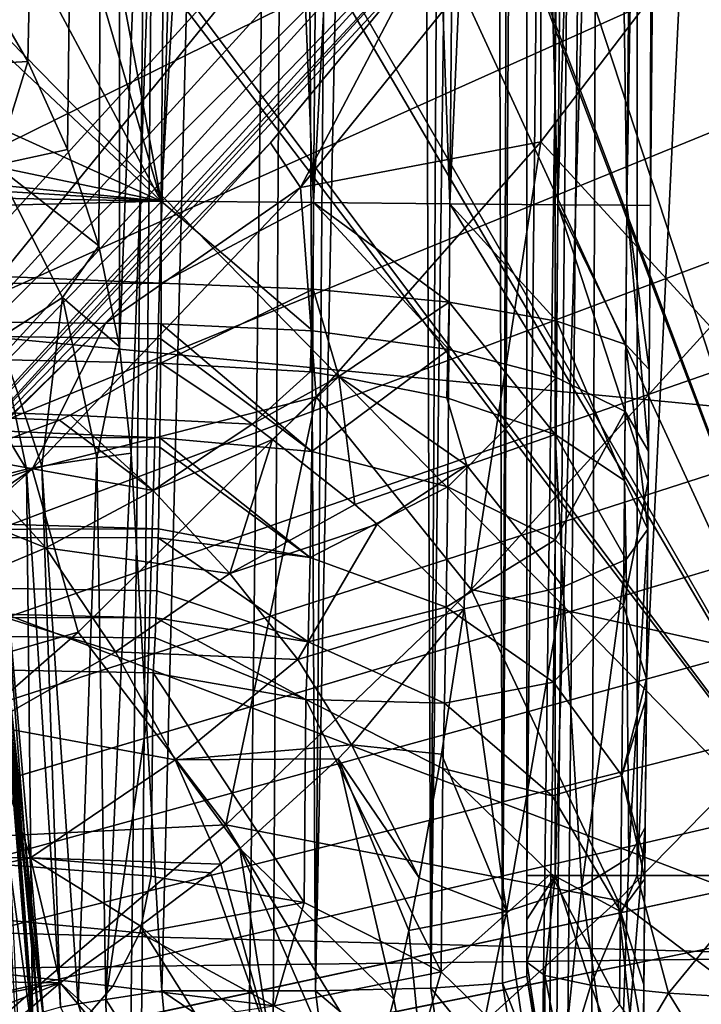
# Model space of a CAD drawing. Header units: metres. Extents: x -90 to 90, y -173 to 74.
# Tile 364 of 564: x 12.98 to 15.69, y -9.55 to -5.63. Entities that reach past the tile are written whole.
import ezdxf

# ---------------------------------------------------------------- set-up
doc = ezdxf.new("R2010")
doc.units = ezdxf.units.M
doc.layers.add('solid_509418', color=7, linetype='CONTINUOUS')
doc.layers.add('solid_509418_01', color=7, linetype='CONTINUOUS')

msp = doc.modelspace()

# ---------------------------------------------------------------- linework, layer by layer
at = {"layer": 'solid_509418'}
for points in [[(71.5, -12.5, 22.5), (71.5, 1.184448, 22.5), (-71.5, 1.184448, 22.5)], [(-0.000087, -12.5, 22.5), (71.5, -12.5, 22.5), (-71.5, 1.184448, 22.5)]]:
    msp.add_3dface(points, dxfattribs=at)
at = {"layer": 'solid_509418_01'}
for points in [[(12.428557, 11.991915, -19.6), (12.428557, 3.074496, -19.6), (16.511808, -9.356192, -19.6)], [(13.774756, 11.094289, -19.6), (12.428557, 11.991915, -19.6), (16.511808, -9.356192, -19.6)], [(13.013393, -5.792687, 11.679274), (12.895934, -5.591254, 11.613473), (13.377323, 11.1847, 11.918725)], [(13.17121, -6.142601, 11.776167), (13.013393, -5.792687, 11.679274), (13.377323, 11.1847, 11.918725)], [(13.29591, -6.52648, 11.860124), (13.17121, -6.142601, 11.776167), (13.377323, 11.1847, 11.918725)], [(13.378475, -6.927691, 11.919578), (13.29591, -6.52648, 11.860124), (13.377323, 11.1847, 11.918725)], [(13.378475, -6.927691, 11.919578), (13.377323, 11.1847, 11.918725), (14.046364, 10.410115, 12.543376)], [(15.147218, 10.295777, -19.6), (13.774756, 11.094289, -19.6), (16.511808, -9.356192, -19.6)], [(13.378475, -6.927691, 11.919578), (14.046364, 10.410115, 12.543376), (13.424643, -7.351777, 11.954239)], [(14.046364, 10.410115, 12.543376), (13.486521, -8.424356, 12.002365), (13.424643, -7.351777, 11.954239)], [(14.046364, 10.410115, 12.543376), (13.547539, -9.492311, 12.051771), (13.486521, -8.424356, 12.002365)], [(14.046364, 10.410115, 12.543376), (14.158298, -9.491641, 12.680989), (13.547539, -9.492311, 12.051771)], [(14.046364, 10.410115, 12.543376), (14.318481, 9.99194, 12.902297), (14.158298, -9.491641, 12.680989)], [(17.319399, 8.772832, -19.6), (15.147218, 10.295777, -19.6), (16.511808, -9.356192, -19.6)], [(14.318481, 9.99194, 12.902297), (14.541306, 9.540388, 13.275727), (14.158298, -9.491641, 12.680989)], [(21.319517, 9.7488, -22.5), (22.853037, 8.870615, -22.5), (0, -12.5, -22.5)], [(8.635534, -2.635534, -22.5), (21.319517, 9.7488, -22.5), (0, -12.5, -22.5)], [(14.541306, 9.540388, 13.275727), (14.618385, -9.481203, 13.430532), (14.158298, -9.491641, 12.680989)], [(14.541306, 9.540388, 13.275727), (14.718115, 9.026982, 13.660608), (14.618385, -9.481203, 13.430532)], [(14.718115, 9.026982, 13.660608), (14.852399, 8.416858, 14.059028), (14.618385, -9.481203, 13.430532)], [(22.853037, 8.870615, -22.5), (24.475351, 8.078696, -22.5), (0, -12.5, -22.5)], [(14.852399, 8.416858, 14.059028), (14.903536, -9.461506, 14.262448), (14.618385, -9.481203, 13.430532)], [(14.852399, 8.416858, 14.059028), (14.964045, 7.503509, 14.600488), (14.903536, -9.461506, 14.262448)], [(24.475351, 8.078696, -22.5), (26.171177, 7.393698, -22.5), (0, -12.5, -22.5)], [(14.964045, 7.503509, 14.600488), (15, 6.599617, 15.135608), (14.903536, -9.461506, 14.262448)], [(26.171177, 7.393698, -22.5), (27.885481, 6.842052, -22.5), (0, -12.5, -22.5)], [(27.885481, 6.842052, -22.5), (29.599085, 6.426437, -22.5), (0, -12.5, -22.5)], [(14.903536, -9.461506, 14.262448), (15, 6.599617, 15.135608), (15, -9.433535, 15.135608)], [(15, 6.599617, 15.135608), (15, -9.207563, 17.292143), (15, -9.377641, 17.269402)], [(15, -9.433535, 15.135608), (15, 6.599617, 15.135608), (15, -9.377641, 17.269402)], [(15, 6.599617, 15.135608), (15, -9.032475, 17.300001), (15, -9.207563, 17.292143)], [(15, 6.599617, 15.135608), (15, 1.6, 17.299999), (15, -9.032475, 17.300001)], [(29.599085, 6.426437, -22.5), (33.3522, 5.539894, -22.5), (0, -12.5, -22.5)], [(9.986781, 0.297877, -45.888489), (13.545109, -6.348422, -45.795307), (13.651836, 5.881319, -45.792515)], [(13.651836, 5.881319, -40.007484), (13.545109, -6.348422, -40.004692), (11.44465, 4.873063, -39.949688)], [(11.805278, -149.064499, -57.633045), (12.7117, 5.898749, -57.701679), (13.604338, 5.890456, -57.230957)], [(12.208482, -151.31842, -57.399223), (11.805278, -149.064499, -57.633045), (13.604338, 5.890456, -57.230957)], [(12.208482, -151.31842, -57.399223), (13.604338, 5.890456, -57.230957), (14.07989, 5.885985, -56.930222)], [(12.208482, -151.31842, -57.399223), (14.07989, 5.885985, -56.930222), (13.100452, -163.044846, -56.739647)], [(14.07989, 5.885985, -56.930222), (15.262654, 5.874669, -55.998158), (13.100452, -163.044846, -56.739647)], [(14.150427, -6.35373, -45.684761), (13.651836, 5.881319, -45.792515), (13.545109, -6.348422, -45.795307)], [(14.257184, 5.876011, -40.118046), (13.545109, -6.348422, -40.004692), (13.651836, 5.881319, -40.007484)], [(14.150427, -6.35373, -45.684761), (14.257193, 5.876011, -45.681953), (13.651836, 5.881319, -45.792515)], [(15.262654, 5.874669, -55.998158), (13.702352, -163.051712, -56.240799), (13.100452, -163.044846, -56.739647)], [(14.257184, 5.876011, -40.118046), (14.150465, -6.35373, -40.115253), (13.545109, -6.348422, -40.004692)], [(15.262654, 5.874669, -55.998158), (15.310402, 5.874205, -55.954029), (13.702352, -163.051712, -56.240799)], [(15.310402, 5.874205, -55.954029), (14.743927, -163.060379, -55.154385), (13.702352, -163.051712, -56.240799)], [(14.150427, -6.35373, -45.684761), (14.693498, -6.358536, -45.395405), (14.257193, 5.876011, -45.681953)], [(14.257184, 5.876011, -40.118046), (14.800269, 5.871206, -40.407425), (14.150465, -6.35373, -40.115253)], [(14.800269, 5.871206, -40.407425), (14.693552, -6.358536, -40.404636), (14.150465, -6.35373, -40.115253)], [(14.693498, -6.358536, -45.395405), (14.800279, 5.871205, -45.39257), (14.257193, 5.876011, -45.681953)], [(14.693498, -6.358536, -45.395405), (15.122909, -6.362384, -44.954617), (14.800279, 5.871205, -45.39257)], [(14.800269, 5.871206, -40.407425), (15.229671, 5.867358, -40.848228), (14.693552, -6.358536, -40.404636)], [(15.229671, 5.867358, -40.848228), (15.122951, -6.362384, -40.845444), (14.693552, -6.358536, -40.404636)], [(15.310402, 5.874205, -55.954029), (16.372875, 5.863698, -54.797184), (14.743927, -163.060379, -55.154385)], [(16.372875, 5.863698, -54.797184), (15.108577, -163.065353, -54.683773), (14.743927, -163.060379, -55.154385)], [(15.122909, -6.362384, -44.954617), (15.229677, 5.867357, -44.951763), (14.800279, 5.871205, -45.39257)], [(16.372875, 5.863698, -54.797184), (16.632189, 5.861065, -54.450817), (15.108577, -163.065353, -54.683773)], [(16.632189, 5.861065, -54.450817), (17.241098, 5.854723, -53.488232), (15.108577, -163.065353, -54.683773)], [(17.241098, 5.854723, -53.488232), (15.842864, -163.072327, -53.513393), (15.108577, -163.065353, -54.683773)], [(15.122909, -6.362384, -44.954617), (15.397991, -6.36491, -44.40411), (15.229677, 5.867357, -44.951763)], [(15.229671, 5.867358, -40.848228), (15.504731, 5.864831, -41.398727), (15.122951, -6.362384, -40.845444)], [(15.504731, 5.864831, -41.398727), (15.398006, -6.36491, -41.395939), (15.122951, -6.362384, -40.845444)], [(15.397991, -6.36491, -44.40411), (15.504734, 5.864831, -44.401264), (15.229677, 5.867357, -44.951763)], [(15.397991, -6.36491, -44.40411), (15.492679, -6.365875, -43.795994), (15.504734, 5.864831, -44.401264)], [(15.504731, 5.864831, -41.398727), (15.599406, 5.863866, -42.006802), (15.398006, -6.36491, -41.395939)], [(15.398006, -6.36491, -41.395939), (15.599406, 5.863866, -42.006802), (15.492679, -6.365875, -42.004005)], [(15.504734, 5.864831, -44.401264), (15.492679, -6.365875, -43.795994), (15.599406, 5.863866, -43.793198)], [(15.599406, 5.863866, -42.006802), (15.599406, 5.863866, -43.793198), (15.492679, -6.365875, -43.795994)], [(15.492679, -6.365875, -42.004005), (15.599406, 5.863866, -42.006802), (15.492679, -6.365875, -43.795994)], [(33.3522, 5.539894, -22.5), (35.579758, 5.059841, -22.5), (0, -12.5, -22.5)], [(35.579758, 5.059841, -22.5), (38.091183, 4.577314, -22.5), (0, -12.5, -22.5)], [(13.545109, -6.348422, -40.004692), (10.957201, 2.508619, -39.936924), (11.44465, 4.873063, -39.949688)], [(38.091183, 4.577314, -22.5), (40.734089, 4.140082, -22.5), (0, -12.5, -22.5)], [(40.734089, 4.140082, -22.5), (43.345043, 3.786328, -22.5), (0, -12.5, -22.5)], [(43.345043, 3.786328, -22.5), (46.036282, 3.504218, -22.5), (0, -12.5, -22.5)], [(46.036282, 3.504218, -22.5), (49.009804, 3.276938, -22.5), (0, -12.5, -22.5)], [(49.009804, 3.276938, -22.5), (52.36042, 3.09214, -22.5), (0, -12.5, -22.5)], [(52.36042, 3.09214, -22.5), (56.176395, 2.9224, -22.5), (0, -12.5, -22.5)], [(12.428557, 3.074496, -19.6), (12.297365, 1.828835, -19.6), (16.511808, -9.356192, -19.6)], [(56.176395, 2.9224, -22.5), (60.33778, 2.724475, -22.5), (0, -12.5, -22.5)], [(60.33778, 2.724475, -22.5), (64.445702, 2.484503, -22.5), (0, -12.5, -22.5)], [(13.545109, -6.348422, -40.004692), (9.986781, 0.297877, -39.911514), (10.957201, 2.508619, -39.936924)], [(64.445702, 2.484503, -22.5), (68.181206, 2.221469, -22.5), (0, -12.5, -22.5)], [(68.181206, 2.221469, -22.5), (71.5, 1.946575, -22.5), (0, -12.5, -22.5)], [(71.5, 1.946575, -22.5), (71.5, -12.5, -22.5), (0, -12.5, -22.5)], [(12.297365, 1.828835, -19.6), (12.288553, 1.786039, -19.6), (16.511808, -9.356192, -19.6)], [(12.288553, 1.786039, -19.6), (11.911226, 0.637542, -19.6), (16.511808, -9.356192, -19.6)], [(15.11257, 1.6, 18.010738), (15, -9.032475, 17.300001), (15, 1.6, 17.299999)], [(15.112572, -9.032475, 18.010744), (15, -9.032475, 17.300001), (15.11257, 1.6, 18.010738)], [(15.112572, -9.032475, 18.010744), (15.11257, 1.6, 18.010738), (15.43926, 1.6, 18.651907)], [(15.439266, -9.032475, 18.651913), (15.112572, -9.032475, 18.010744), (15.43926, 1.6, 18.651907)], [(15.439266, -9.032475, 18.651913), (15.43926, 1.6, 18.651907), (15.948094, 1.6, 19.16074)], [(15.948101, -9.032475, 19.160744), (15.439266, -9.032475, 18.651913), (15.948094, 1.6, 19.16074)], [(11.911226, 0.637542, -19.6), (11.342339, -0.36801, -19.6), (16.511808, -9.356192, -19.6)], [(9.986781, 0.297877, -45.888489), (8.576012, -1.661725, -45.92543), (13.545109, -6.348422, -45.795307)], [(13.545109, -6.348422, -40.004692), (8.576012, -1.661725, -39.874569), (9.986781, 0.297877, -39.911514)], [(11.342339, -0.36801, -19.6), (11.285748, -0.446232, -19.6), (16.511808, -9.356192, -19.6)], [(11.285748, -0.446232, -19.6), (10.500228, -1.331617, -19.6), (16.511808, -9.356192, -19.6)], [(10.500228, -1.331617, -19.6), (10.445455, -1.381161, -19.6), (16.511808, -9.356192, -19.6)], [(10.445455, -1.381161, -19.6), (9.429585, -2.119876, -19.6), (16.511808, -9.356192, -19.6)], [(8.576012, -1.661725, -45.92543), (6.786933, -3.283724, -45.972279), (13.545109, -6.348422, -45.795307)], [(13.545109, -6.348422, -40.004692), (6.786933, -3.283724, -39.827721), (8.576012, -1.661725, -39.874569)], [(9.429585, -2.119876, -19.6), (4.685715, -4.858751, -19.6), (16.511808, -9.356192, -19.6)], [(12.887779, -2.611339, -23.15), (12.118073, -7.309857, -23.15), (14.35892, -4.854557, -23.15)], [(6.786933, -3.283724, -45.972279), (4.69832, -4.496466, -46.02697), (13.545109, -6.348422, -45.795307)], [(13.545109, -6.348422, -40.004692), (4.69832, -4.496466, -39.773029), (6.786933, -3.283724, -39.827721)], [(4.69832, -4.496466, -46.02697), (0, -6.100065, -46.150002), (13.545109, -6.348422, -45.795307)], [(13.545109, -6.348422, -40.004692), (2.402288, -5.246289, -39.712906), (4.69832, -4.496466, -39.773029)], [(4.685715, -4.858751, -19.6), (4.685715, -9.046515, -19.6), (16.511808, -9.356192, -19.6)], [(12.255183, -7.443295, -23.18791), (14.35892, -4.854557, -23.15), (12.118073, -7.309857, -23.15)], [(12.255183, -7.443295, -23.18791), (14.516714, -4.962514, -23.18791), (14.35892, -4.854557, -23.15)], [(14.646341, -5.060403, -23.296309), (14.516714, -4.962514, -23.18791), (12.255183, -7.443295, -23.18791)], [(15.055833, -6.111782, -35.681309), (15.879298, -5.031512, -36.380569), (15.056037, -5.106618, -34.213615)], [(15.730305, -6.849216, -37.245811), (15.879298, -5.031512, -36.380569), (15.055833, -6.111782, -35.681309)], [(12.364615, -7.563337, -23.296309), (14.646341, -5.060403, -23.296309), (12.255183, -7.443295, -23.18791)], [(14.732946, -5.125804, -23.458658), (14.646341, -5.060403, -23.296309), (12.364615, -7.563337, -23.296309)], [(12.437728, -7.643538, -23.458658), (14.732946, -5.125804, -23.458658), (12.364615, -7.563337, -23.296309)], [(12.437728, -7.643538, -23.458658), (14.763321, -5.148738, -23.65), (14.732946, -5.125804, -23.458658)], [(14.098516, -6.293619, -33.552402), (15.056037, -5.106618, -34.213615), (14.560554, -5.412286, -32.030807)], [(15.055833, -6.111782, -35.681309), (15.056037, -5.106618, -34.213615), (14.098516, -6.293619, -33.552402)], [(12.437728, -7.643538, -23.458658), (12.463373, -7.671661, -23.65), (14.763321, -5.148738, -23.65)], [(14.763321, -5.148738, -23.65), (12.463373, -7.671661, -23.65), (14.560554, -5.412286, -32.030807)], [(13.545109, -6.348422, -40.004692), (0, -5.5, -39.650002), (2.402288, -5.246289, -39.712906)], [(12.463373, -7.671661, -23.65), (13.980197, -6.116274, -31.697823), (14.560554, -5.412286, -32.030807)], [(14.098516, -6.293619, -33.552402), (14.560554, -5.412286, -32.030807), (13.980197, -6.116274, -31.697823)], [(13.545109, -6.348422, -40.004692), (0, -6.100065, -39.650002), (0, -5.5, -39.650002)], [(12.528764, -5.820903, 11.328291), (12.895934, -5.591254, 11.613473), (13.013393, -5.792687, 11.679274)], [(12.528764, -5.820903, 11.328291), (13.013393, -5.792687, 11.679274), (12.885139, -6.204685, 11.545681)], [(12.885139, -6.204685, 11.545681), (13.013393, -5.792687, 11.679274), (13.17121, -6.142601, 11.776167)], [(0, -6.699601, -46.241989), (13.545109, -6.348422, -45.795307), (0, -6.100065, -46.150002)], [(13.54469, -6.675033, -39.977829), (0, -6.100065, -39.650002), (13.545109, -6.348422, -40.004692)], [(13.54469, -6.675033, -39.977829), (0, -6.699601, -39.55801), (0, -6.100065, -39.650002)], [(14.161714, -7.127112, -35.126747), (15.055833, -6.111782, -35.681309), (14.098516, -6.293619, -33.552402)], [(14.778752, -7.893807, -36.661972), (15.055833, -6.111782, -35.681309), (14.161714, -7.127112, -35.126747)], [(14.778752, -7.893807, -36.661972), (15.730305, -6.849216, -37.245811), (15.055833, -6.111782, -35.681309)], [(12.463373, -7.671661, -23.65), (13.324946, -6.833386, -31.41646), (13.980197, -6.116274, -31.697823)], [(12.885139, -6.204685, 11.545681), (13.17121, -6.142601, 11.776167), (13.29591, -6.52648, 11.860124)], [(14.098516, -6.293619, -33.552402), (13.980197, -6.116274, -31.697823), (13.324946, -6.833386, -31.41646)], [(12.885139, -6.204685, 11.545681), (13.29591, -6.52648, 11.860124), (13.152416, -6.732038, 11.733009)], [(12.885139, -6.204685, 11.545681), (13.152416, -6.732038, 11.733009), (12.899834, -6.89319, 11.371213)], [(13.031051, -7.415115, -33.100304), (14.098516, -6.293619, -33.552402), (13.324946, -6.833386, -31.41646)], [(14.161714, -7.127112, -35.126747), (14.098516, -6.293619, -33.552402), (13.031051, -7.415115, -33.100304)], [(13.54395, -6.837182, -45.855991), (13.545109, -6.348422, -45.795307), (0, -6.699601, -46.241989)], [(14.148383, -6.864624, -45.746796), (13.545109, -6.348422, -45.795307), (13.54395, -6.837182, -45.855991)], [(14.150465, -6.35373, -40.115253), (13.54469, -6.675033, -39.977829), (13.545109, -6.348422, -40.004692)], [(14.148383, -6.864624, -45.746796), (14.150427, -6.35373, -45.684761), (13.545109, -6.348422, -45.795307)], [(14.150465, -6.35373, -40.115253), (14.149294, -6.698488, -40.087467), (13.54469, -6.675033, -39.977829)], [(14.148383, -6.864624, -45.746796), (14.690036, -6.939543, -45.465706), (14.150427, -6.35373, -45.684761)], [(14.150465, -6.35373, -40.115253), (14.691298, -6.750592, -40.373188), (14.149294, -6.698488, -40.087467)], [(14.690036, -6.939543, -45.465706), (14.693498, -6.358536, -45.395405), (14.150427, -6.35373, -45.684761)], [(14.150465, -6.35373, -40.115253), (14.693552, -6.358536, -40.404636), (14.691298, -6.750592, -40.373188)], [(14.690036, -6.939543, -45.465706), (15.117744, -7.050061, -45.038078), (14.693498, -6.358536, -45.395405)], [(14.693552, -6.358536, -40.404636), (15.119464, -6.826419, -40.807976), (14.691298, -6.750592, -40.373188)], [(15.117744, -7.050061, -45.038078), (15.122909, -6.362384, -44.954617), (14.693498, -6.358536, -45.395405)], [(14.693552, -6.358536, -40.404636), (15.122951, -6.362384, -40.845444), (15.119464, -6.826419, -40.807976)], [(15.117744, -7.050061, -45.038078), (15.391088, -7.185732, -44.504326), (15.122909, -6.362384, -44.954617)], [(15.122951, -6.362384, -40.845444), (15.393321, -6.918802, -41.350731), (15.119464, -6.826419, -40.807976)], [(15.391088, -7.185732, -44.504326), (15.397991, -6.36491, -44.40411), (15.122909, -6.362384, -44.954617)], [(15.122951, -6.362384, -40.845444), (15.398006, -6.36491, -41.395939), (15.393321, -6.918802, -41.350731)], [(15.391088, -7.185732, -44.504326), (15.484151, -7.343071, -43.917282), (15.397991, -6.36491, -44.40411)], [(15.398006, -6.36491, -41.395939), (15.486979, -7.019013, -41.950184), (15.393321, -6.918802, -41.350731)], [(15.397991, -6.36491, -44.40411), (15.484151, -7.343071, -43.917282), (15.492679, -6.365875, -43.795994)], [(15.398006, -6.36491, -41.395939), (15.492679, -6.365875, -42.004005), (15.486979, -7.019013, -41.950184)], [(15.492679, -6.365875, -42.004005), (15.492679, -6.365875, -43.795994), (15.484151, -7.343071, -43.917282)], [(15.486979, -7.019013, -41.950184), (15.492679, -6.365875, -42.004005), (15.484151, -7.343071, -43.917282)], [(13.152416, -6.732038, 11.733009), (13.29591, -6.52648, 11.860124), (13.378475, -6.927691, 11.919578)], [(13.54469, -6.675033, -39.977829), (13.542876, -6.992831, -39.897942), (0, -6.699601, -39.55801)], [(13.139715, -7.219598, -39.790707), (12.754217, -7.362991, -39.698845), (0, -6.699601, -39.55801)], [(13.182452, -7.200078, -39.801617), (13.139715, -7.219598, -39.790707), (0, -6.699601, -39.55801)], [(13.542876, -6.992831, -39.897942), (13.182452, -7.200078, -39.801617), (0, -6.699601, -39.55801)], [(13.539761, -7.290777, -46.031483), (0, -6.699601, -46.241989), (0, -7.246844, -46.511543)], [(13.54357, -6.896953, -45.872059), (13.54395, -6.837182, -45.855991), (0, -6.699601, -46.241989)], [(13.539761, -7.290777, -46.031483), (13.54357, -6.896953, -45.872059), (0, -6.699601, -46.241989)], [(14.149294, -6.698488, -40.087467), (13.542876, -6.992831, -39.897942), (13.54469, -6.675033, -39.977829)], [(14.149294, -6.698488, -40.087467), (14.137073, -7.02722, -40.001961), (13.542876, -6.992831, -39.897942)], [(14.149294, -6.698488, -40.087467), (14.251602, -7.046607, -40.041542), (14.137073, -7.02722, -40.001961)], [(14.149294, -6.698488, -40.087467), (14.691298, -6.750592, -40.373188), (14.251602, -7.046607, -40.041542)], [(13.152416, -6.732038, 11.733009), (13.069115, -7.403688, 11.566001), (12.899834, -6.89319, 11.371213)], [(13.152416, -6.732038, 11.733009), (13.288694, -7.36973, 11.836984), (13.069115, -7.403688, 11.566001)], [(13.152416, -6.732038, 11.733009), (13.378475, -6.927691, 11.919578), (13.288694, -7.36973, 11.836984)], [(14.691298, -6.750592, -40.373188), (14.681238, -7.131352, -40.272156), (14.251602, -7.046607, -40.041542)], [(14.691298, -6.750592, -40.373188), (15.112617, -7.277712, -40.690189), (14.681238, -7.131352, -40.272156)], [(14.691298, -6.750592, -40.373188), (15.119464, -6.826419, -40.807976), (15.112617, -7.277712, -40.690189)], [(12.463373, -7.671661, -23.65), (12.581269, -7.563247, -31.23448), (13.324946, -6.833386, -31.41646)], [(13.031051, -7.415115, -33.100304), (13.324946, -6.833386, -31.41646), (12.581269, -7.563247, -31.23448)], [(14.144011, -7.345312, -45.931667), (13.54395, -6.837182, -45.855991), (13.54357, -6.896953, -45.872059)], [(14.144011, -7.345312, -45.931667), (14.148383, -6.864624, -45.746796), (13.54395, -6.837182, -45.855991)], [(16.255051, -8.222569, -38.264973), (15.730305, -6.849216, -37.245811), (14.778752, -7.893807, -36.661972)], [(15.119464, -6.826419, -40.807976), (15.388074, -7.460052, -41.212696), (15.112617, -7.277712, -40.690189)], [(15.119464, -6.826419, -40.807976), (15.393321, -6.918802, -41.350731), (15.388074, -7.460052, -41.212696)], [(12.899834, -6.89319, 11.371213), (13.009194, -7.414775, 11.462101), (12.774461, -7.029939, 10.939662)], [(13.069115, -7.403688, 11.566001), (13.009194, -7.414775, 11.462101), (12.899834, -6.89319, 11.371213)], [(14.144011, -7.345312, -45.931667), (13.54357, -6.896953, -45.872059), (13.539761, -7.290777, -46.031483)], [(14.144011, -7.345312, -45.931667), (14.690036, -6.939543, -45.465706), (14.148383, -6.864624, -45.746796)], [(13.288694, -7.36973, 11.836984), (13.378475, -6.927691, 11.919578), (13.424643, -7.351777, 11.954239)], [(15.393321, -6.918802, -41.350731), (15.481432, -7.654569, -41.790329), (15.388074, -7.460052, -41.212696)], [(15.393321, -6.918802, -41.350731), (15.486979, -7.019013, -41.950184), (15.481432, -7.654569, -41.790329)], [(14.144011, -7.345312, -45.931667), (14.685133, -7.486205, -45.67598), (14.690036, -6.939543, -45.465706)], [(14.685133, -7.486205, -45.67598), (15.117744, -7.050061, -45.038078), (14.690036, -6.939543, -45.465706)], [(13.906728, -7.236559, -39.877544), (13.182452, -7.200078, -39.801617), (13.542876, -6.992831, -39.897942)], [(14.137073, -7.02722, -40.001961), (13.906728, -7.236559, -39.877544), (13.542876, -6.992831, -39.897942)], [(13.009194, -7.414775, 11.462101), (12.870891, -7.44915, 11.077715), (12.774461, -7.029939, 10.939662)], [(14.137073, -7.02722, -40.001961), (14.251602, -7.046607, -40.041542), (13.906728, -7.236559, -39.877544)], [(14.251602, -7.046607, -40.041542), (13.987886, -7.29736, -39.885559), (13.906728, -7.236559, -39.877544)], [(14.251602, -7.046607, -40.041542), (14.315764, -7.55588, -39.974449), (13.987886, -7.29736, -39.885559)], [(14.251602, -7.046607, -40.041542), (14.761642, -7.400933, -40.27195), (14.315764, -7.55588, -39.974449)], [(14.681238, -7.131352, -40.272156), (14.761642, -7.400933, -40.27195), (14.251602, -7.046607, -40.041542)], [(14.685133, -7.486205, -45.67598), (15.112014, -7.697106, -45.286964), (15.117744, -7.050061, -45.038078)], [(15.112014, -7.697106, -45.286964), (15.391088, -7.185732, -44.504326), (15.117744, -7.050061, -45.038078)], [(15.486979, -7.019013, -41.950184), (15.483107, -7.462746, -43.94994), (15.481432, -7.654569, -41.790329)], [(15.486979, -7.019013, -41.950184), (15.484151, -7.343071, -43.917282), (15.483107, -7.462746, -43.94994)], [(13.214802, -8.064145, -34.757507), (14.161714, -7.127112, -35.126747), (13.031051, -7.415115, -33.100304)], [(13.801669, -8.83122, -36.278244), (14.161714, -7.127112, -35.126747), (13.214802, -8.064145, -34.757507)], [(13.801669, -8.83122, -36.278244), (14.778752, -7.893807, -36.661972), (14.161714, -7.127112, -35.126747)], [(14.681238, -7.131352, -40.272156), (15.112617, -7.277712, -40.690189), (14.761642, -7.400933, -40.27195)], [(13.512282, -7.500381, -39.727028), (13.139715, -7.219598, -39.790707), (13.182452, -7.200078, -39.801617)], [(13.906728, -7.236559, -39.877544), (13.512282, -7.500381, -39.727028), (13.182452, -7.200078, -39.801617)], [(15.112014, -7.697106, -45.286964), (15.384309, -7.958084, -44.801384), (15.391088, -7.185732, -44.504326)], [(15.384309, -7.958084, -44.801384), (15.483107, -7.462746, -43.94994), (15.391088, -7.185732, -44.504326)], [(15.391088, -7.185732, -44.504326), (15.483107, -7.462746, -43.94994), (15.484151, -7.343071, -43.917282)], [(13.533563, -7.65318, -46.280186), (0, -7.246844, -46.511543), (0, -7.687311, -46.93359)], [(13.539265, -7.327627, -46.051693), (13.539761, -7.290777, -46.031483), (0, -7.246844, -46.511543)], [(13.533563, -7.65318, -46.280186), (13.539265, -7.327627, -46.051693), (0, -7.246844, -46.511543)], [(13.512282, -7.500381, -39.727028), (12.754217, -7.362991, -39.698845), (13.139715, -7.219598, -39.790707)], [(13.906728, -7.236559, -39.877544), (13.987886, -7.29736, -39.885559), (13.512282, -7.500381, -39.727028)], [(14.761642, -7.400933, -40.27195), (15.112617, -7.277712, -40.690189), (15.143929, -7.883331, -40.706017)], [(15.112617, -7.277712, -40.690189), (15.39467, -7.774853, -41.2239), (15.143929, -7.883331, -40.706017)], [(15.112617, -7.277712, -40.690189), (15.388074, -7.460052, -41.212696), (15.39467, -7.774853, -41.2239)], [(13.987886, -7.29736, -39.885559), (13.81776, -7.830938, -39.746761), (13.512282, -7.500381, -39.727028)], [(14.13769, -7.766238, -46.228031), (13.539265, -7.327627, -46.051693), (13.533563, -7.65318, -46.280186)], [(14.13769, -7.766238, -46.228031), (13.539761, -7.290777, -46.031483), (13.539265, -7.327627, -46.051693)], [(14.13769, -7.766238, -46.228031), (14.144011, -7.345312, -45.931667), (13.539761, -7.290777, -46.031483)], [(13.987886, -7.29736, -39.885559), (14.315764, -7.55588, -39.974449), (13.81776, -7.830938, -39.746761)], [(13.085256, -7.728104, -39.567451), (12.398131, -7.451493, -39.628757), (12.754217, -7.362991, -39.698845)], [(13.512282, -7.500381, -39.727028), (13.085256, -7.728104, -39.567451), (12.754217, -7.362991, -39.698845)], [(13.323679, -9.526972, 11.821799), (13.288694, -7.36973, 11.836984), (13.424643, -7.351777, 11.954239)], [(13.323679, -9.526972, 11.821799), (13.424643, -7.351777, 11.954239), (13.486521, -8.424356, 12.002365)], [(14.13769, -7.766238, -46.228031), (14.685133, -7.486205, -45.67598), (14.144011, -7.345312, -45.931667)], [(13.143627, -9.557492, 11.526412), (13.009194, -7.414775, 11.462101), (13.069115, -7.403688, 11.566001)], [(13.214661, -9.543471, 11.662107), (13.069115, -7.403688, 11.566001), (13.288694, -7.36973, 11.836984)], [(13.214661, -9.543471, 11.662107), (13.143627, -9.557492, 11.526412), (13.069115, -7.403688, 11.566001)], [(13.323679, -9.526972, 11.821799), (13.214661, -9.543471, 11.662107), (13.288694, -7.36973, 11.836984)], [(14.761642, -7.400933, -40.27195), (14.404101, -7.633679, -40.015842), (14.315764, -7.55588, -39.974449)], [(14.761642, -7.400933, -40.27195), (14.750757, -7.970696, -40.281113), (14.404101, -7.633679, -40.015842)], [(14.761642, -7.400933, -40.27195), (15.143929, -7.883331, -40.706017), (14.750757, -7.970696, -40.281113)], [(13.031051, -7.415115, -33.100304), (12.581269, -7.563247, -31.23448), (11.743629, -8.294656, -31.15)], [(13.031051, -7.415115, -33.100304), (11.743629, -8.294656, -31.15), (11.87095, -8.449635, -32.930149)], [(13.214802, -8.064145, -34.757507), (13.031051, -7.415115, -33.100304), (11.87095, -8.449635, -32.930149)], [(13.032465, -9.589105, 11.175699), (12.870891, -7.44915, 11.077715), (13.009194, -7.414775, 11.462101)], [(13.143627, -9.557492, 11.526412), (13.032465, -9.589105, 11.175699), (13.009194, -7.414775, 11.462101)], [(13.085256, -7.728104, -39.567451), (12.637029, -7.916369, -39.418003), (12.398131, -7.451493, -39.628757)], [(12.73592, -7.482511, -8.903035), (12.912639, -9.684482, -8.821441), (13.03289, -9.669897, -9.349529)], [(12.854008, -7.482511, -9.445877), (12.73592, -7.482511, -8.903035), (13.03289, -9.669897, -9.349529)], [(12.854008, -7.482511, -10.554123), (13.058968, -9.632215, -10.430317), (12.9643, -9.609716, -10.963666)], [(12.854008, -7.482511, -10.554123), (12.89364, -7.482511, -10), (13.058968, -9.632215, -10.430317)], [(12.854008, -7.482511, -9.445877), (13.03289, -9.669897, -9.349529), (13.081969, -9.652363, -9.889048)], [(12.89364, -7.482511, -10), (12.854008, -7.482511, -9.445877), (13.081969, -9.652363, -9.889048)], [(12.854583, -7.482511, 10.550108), (13.081658, -9.644893, 10.097528), (13.061274, -9.663218, 9.565724)], [(12.867881, -7.482511, 9.552869), (12.854583, -7.482511, 10.550108), (13.061274, -9.663218, 9.565724)], [(12.854583, -7.482511, 10.550108), (12.941795, -8.555089, 10.601856), (13.081658, -9.644893, 10.097528)], [(13.026583, -9.591049, 11.142102), (12.859625, -7.453647, 11.018476), (12.870891, -7.44915, 11.077715)], [(12.859625, -7.453647, 11.018476), (13.027947, -9.623044, 10.65535), (12.941795, -8.555089, 10.601856)], [(13.026583, -9.591049, 11.142102), (13.027947, -9.623044, 10.65535), (12.859625, -7.453647, 11.018476)], [(12.867881, -7.482511, 9.552869), (13.061274, -9.663218, 9.565724), (12.978443, -9.677987, 9.069899)], [(13.032465, -9.589105, 11.175699), (13.026583, -9.591049, 11.142102), (12.870891, -7.44915, 11.077715)], [(12.89364, -7.482511, -10), (13.081969, -9.652363, -9.889048), (13.058968, -9.632215, -10.430317)], [(14.13769, -7.766238, -46.228031), (14.679267, -7.964764, -46.013176), (14.685133, -7.486205, -45.67598)], [(14.679267, -7.964764, -46.013176), (15.112014, -7.697106, -45.286964), (14.685133, -7.486205, -45.67598)], [(15.384309, -7.958084, -44.801384), (15.476232, -8.250493, -44.268085), (15.483107, -7.462746, -43.94994)], [(15.388074, -7.460052, -41.212696), (15.481432, -7.654569, -41.790329), (15.39467, -7.774853, -41.2239)], [(15.483107, -7.462746, -43.94994), (15.476232, -8.250493, -44.268085), (15.481432, -7.654569, -41.790329)], [(13.512282, -7.500381, -39.727028), (13.81776, -7.830938, -39.746761), (13.085256, -7.728104, -39.567451)], [(14.315764, -7.55588, -39.974449), (14.404101, -7.633679, -40.015842), (13.81776, -7.830938, -39.746761)], [(14.404101, -7.633679, -40.015842), (14.088039, -8.172801, -39.861008), (13.81776, -7.830938, -39.746761)], [(14.404101, -7.633679, -40.015842), (14.750757, -7.970696, -40.281113), (14.088039, -8.172801, -39.861008)], [(13.532783, -7.688562, -46.311436), (13.533563, -7.65318, -46.280186), (0, -7.687311, -46.93359)], [(14.13769, -7.766238, -46.228031), (13.533563, -7.65318, -46.280186), (13.532783, -7.688562, -46.311436)], [(15.39467, -7.774853, -41.2239), (15.481432, -7.654569, -41.790329), (15.406363, -8.962922, -41.581306)], [(15.406363, -8.962922, -41.581306), (15.481432, -7.654569, -41.790329), (15.471073, -8.841636, -42.066799)], [(15.475589, -8.324186, -44.308506), (15.471073, -8.841636, -42.066799), (15.481432, -7.654569, -41.790329)], [(15.476232, -8.250493, -44.268085), (15.475589, -8.324186, -44.308506), (15.481432, -7.654569, -41.790329)], [(13.523434, -8.007045, -46.679409), (0, -7.687311, -46.93359), (0, -7.978806, -47.465508)], [(13.52716, -7.898935, -46.533257), (13.532783, -7.688562, -46.311436), (0, -7.687311, -46.93359)], [(13.523434, -8.007045, -46.679409), (13.52716, -7.898935, -46.533257), (0, -7.687311, -46.93359)], [(14.129805, -8.102073, -46.617764), (13.532783, -7.688562, -46.311436), (13.52716, -7.898935, -46.533257)], [(14.129805, -8.102073, -46.617764), (14.13769, -7.766238, -46.228031), (13.532783, -7.688562, -46.311436)], [(14.679267, -7.964764, -46.013176), (15.106245, -8.263771, -45.685818), (15.112014, -7.697106, -45.286964)], [(15.106245, -8.263771, -45.685818), (15.384309, -7.958084, -44.801384), (15.112014, -7.697106, -45.286964)], [(13.085256, -7.728104, -39.567451), (13.362983, -8.142898, -39.545254), (12.637029, -7.916369, -39.418003)], [(13.81776, -7.830938, -39.746761), (13.362983, -8.142898, -39.545254), (13.085256, -7.728104, -39.567451)], [(14.129805, -8.102073, -46.617764), (14.679267, -7.964764, -46.013176), (14.13769, -7.766238, -46.228031)], [(15.143929, -7.883331, -40.706017), (15.39467, -7.774853, -41.2239), (15.218455, -9.077775, -41.127327)], [(15.39467, -7.774853, -41.2239), (15.406363, -8.962922, -41.581306), (15.218455, -9.077775, -41.127327)], [(13.81776, -7.830938, -39.746761), (14.088039, -8.172801, -39.861008), (13.362983, -8.142898, -39.545254)], [(13.362983, -8.142898, -39.545254), (12.851641, -8.43368, -39.355164), (12.637029, -7.916369, -39.418003)], [(14.129805, -8.102073, -46.617764), (13.52716, -7.898935, -46.533257), (13.523434, -8.007045, -46.679409)], [(15.361606, -9.13192, -37.804329), (14.778752, -7.893807, -36.661972), (13.801669, -8.83122, -36.278244)], [(15.143929, -7.883331, -40.706017), (14.919334, -9.176324, -40.733101), (14.750757, -7.970696, -40.281113)], [(15.361606, -9.13192, -37.804329), (16.255051, -8.222569, -38.264973), (14.778752, -7.893807, -36.661972)], [(15.143929, -7.883331, -40.706017), (15.218455, -9.077775, -41.127327), (14.919334, -9.176324, -40.733101)], [(13.505267, -9.03509, -49.33363), (13.512323, -8.226563, -47.111675), (0, -7.978806, -47.465508)], [(13.520161, -8.086108, -46.807274), (0, -7.978806, -47.465508), (13.512323, -8.226563, -47.111675)], [(13.459995, -9.261292, -49.958576), (13.505267, -9.03509, -49.33363), (0, -7.978806, -47.465508)], [(13.352491, -9.47397, -50.55114), (13.459995, -9.261292, -49.958576), (0, -7.978806, -47.465508)], [(13.179496, -9.673884, -51.113644), (13.352491, -9.47397, -50.55114), (0, -7.978806, -47.465508)], [(12.942638, -9.860656, -51.644928), (13.179496, -9.673884, -51.113644), (0, -7.978806, -47.465508)], [(13.520161, -8.086108, -46.807274), (13.523434, -8.007045, -46.679409), (0, -7.978806, -47.465508)], [(14.088039, -8.172801, -39.861008), (14.750757, -7.970696, -40.281113), (14.302428, -8.512647, -40.059811)], [(14.129805, -8.102073, -46.617764), (14.672802, -8.346331, -46.456558), (14.679267, -7.964764, -46.013176)], [(14.302428, -8.512647, -40.059811), (14.750757, -7.970696, -40.281113), (14.659616, -8.549417, -40.340775)], [(14.919334, -9.176324, -40.733101), (14.659616, -8.549417, -40.340775), (14.750757, -7.970696, -40.281113)], [(14.672802, -8.346331, -46.456558), (15.106245, -8.263771, -45.685818), (14.679267, -7.964764, -46.013176)], [(15.106245, -8.263771, -45.685818), (15.37818, -8.634939, -45.276958), (15.384309, -7.958084, -44.801384)], [(15.37818, -8.634939, -45.276958), (15.476232, -8.250493, -44.268085), (15.384309, -7.958084, -44.801384)], [(14.120796, -8.332096, -47.075207), (13.523434, -8.007045, -46.679409), (13.520161, -8.086108, -46.807274)], [(14.120796, -8.332096, -47.075207), (14.129805, -8.102073, -46.617764), (13.523434, -8.007045, -46.679409)], [(13.214802, -8.064145, -34.757507), (11.87095, -8.449635, -32.930149), (12.247031, -8.907411, -34.622673)], [(13.801669, -8.83122, -36.278244), (13.214802, -8.064145, -34.757507), (12.247031, -8.907411, -34.622673)], [(14.120796, -8.332096, -47.075207), (13.520161, -8.086108, -46.807274), (13.512323, -8.226563, -47.111675)], [(14.120796, -8.332096, -47.075207), (14.672802, -8.346331, -46.456558), (14.129805, -8.102073, -46.617764)], [(13.362983, -8.142898, -39.545254), (13.600641, -8.572014, -39.640427), (12.851641, -8.43368, -39.355164)], [(14.088039, -8.172801, -39.861008), (13.600641, -8.572014, -39.640427), (13.362983, -8.142898, -39.545254)], [(14.088039, -8.172801, -39.861008), (14.302428, -8.512647, -40.059811), (13.600641, -8.572014, -39.640427)], [(14.113737, -9.140624, -49.297161), (13.512323, -8.226563, -47.111675), (13.505267, -9.03509, -49.33363)], [(14.113737, -9.140624, -49.297161), (14.120796, -8.332096, -47.075207), (13.512323, -8.226563, -47.111675)], [(16.6, -10.069415, -38.825958), (16.255051, -8.222569, -38.264973), (15.361606, -9.13192, -37.804329)], [(14.672802, -8.346331, -46.456558), (15.100796, -8.716003, -46.21027), (15.106245, -8.263771, -45.685818)], [(15.100796, -8.716003, -46.21027), (15.37818, -8.634939, -45.276958), (15.106245, -8.263771, -45.685818)], [(15.37818, -8.634939, -45.276958), (15.475589, -8.324186, -44.308506), (15.476232, -8.250493, -44.268085)], [(14.113737, -9.140624, -49.297161), (14.659478, -9.416163, -49.198631), (14.120796, -8.332096, -47.075207)], [(14.120796, -8.332096, -47.075207), (14.666044, -8.607285, -46.976803), (14.672802, -8.346331, -46.456558)], [(14.659478, -9.416163, -49.198631), (14.666044, -8.607285, -46.976803), (14.120796, -8.332096, -47.075207)], [(14.666044, -8.607285, -46.976803), (15.100796, -8.716003, -46.21027), (14.672802, -8.346331, -46.456558)], [(15.37818, -8.634939, -45.276958), (15.469906, -8.975397, -44.765739), (15.475589, -8.324186, -44.308506)], [(15.475589, -8.324186, -44.308506), (15.469906, -8.975397, -44.765739), (15.471073, -8.841636, -42.066799)], [(13.323679, -9.526972, 11.821799), (13.486521, -8.424356, 12.002365), (13.547539, -9.492311, 12.051771)], [(12.851641, -8.43368, -39.355164), (13.024547, -8.962411, -39.445114), (10.774096, -8.960012, -38.718002)], [(13.600641, -8.572014, -39.640427), (13.024547, -8.962411, -39.445114), (12.851641, -8.43368, -39.355164)], [(13.600641, -8.572014, -39.640427), (14.302428, -8.512647, -40.059811), (14.248662, -8.567735, -40.03537)], [(14.302428, -8.512647, -40.059811), (14.571634, -9.042317, -40.398415), (14.248662, -8.567735, -40.03537)], [(14.302428, -8.512647, -40.059811), (14.659616, -8.549417, -40.340775), (14.571634, -9.042317, -40.398415)], [(12.941795, -8.555089, 10.601856), (13.027947, -9.623044, 10.65535), (13.081658, -9.644893, 10.097528)], [(13.600641, -8.572014, -39.640427), (13.782519, -8.987922, -39.846134), (13.024547, -8.962411, -39.445114)], [(13.600641, -8.572014, -39.640427), (14.248662, -8.567735, -40.03537), (13.857902, -8.925884, -39.873676)], [(13.600641, -8.572014, -39.640427), (13.857902, -8.925884, -39.873676), (13.782519, -8.987922, -39.846134)], [(14.470637, -9.52548, -40.461494), (13.857902, -8.925884, -39.873676), (14.248662, -8.567735, -40.03537)], [(14.530074, -9.252223, -40.425018), (14.470637, -9.52548, -40.461494), (14.248662, -8.567735, -40.03537)], [(14.571634, -9.042317, -40.398415), (14.530074, -9.252223, -40.425018), (14.248662, -8.567735, -40.03537)], [(14.919334, -9.176324, -40.733101), (14.571634, -9.042317, -40.398415), (14.659616, -8.549417, -40.340775)], [(14.659478, -9.416163, -49.198631), (15.095898, -9.025801, -46.825878), (14.666044, -8.607285, -46.976803)], [(14.666044, -8.607285, -46.976803), (15.095898, -9.025801, -46.825878), (15.100796, -8.716003, -46.21027)], [(15.100796, -8.716003, -46.21027), (15.373074, -9.175927, -45.902321), (15.37818, -8.634939, -45.276958)], [(15.373074, -9.175927, -45.902321), (15.469288, -9.046239, -44.827991), (15.37818, -8.634939, -45.276958)], [(15.37818, -8.634939, -45.276958), (15.469288, -9.046239, -44.827991), (15.469906, -8.975397, -44.765739)], [(15.095898, -9.025801, -46.825878), (15.373074, -9.175927, -45.902321), (15.100796, -8.716003, -46.21027)], [(13.801669, -8.83122, -36.278244), (12.247031, -8.907411, -34.622673), (12.852976, -9.644982, -36.140713)], [(14.47825, -9.936432, -37.51012), (13.801669, -8.83122, -36.278244), (12.852976, -9.644982, -36.140713)], [(14.47825, -9.936432, -37.51012), (15.361606, -9.13192, -37.804329), (13.801669, -8.83122, -36.278244)], [(15.406363, -8.962922, -41.581306), (15.471073, -8.841636, -42.066799), (15.364319, -10.148459, -41.824913)], [(15.364319, -10.148459, -41.824913), (15.471073, -8.841636, -42.066799), (15.461589, -9.928469, -42.393707)], [(15.462346, -9.84164, -45.819344), (15.461589, -9.928469, -42.393707), (15.471073, -8.841636, -42.066799)], [(15.463727, -9.683455, -45.563789), (15.462346, -9.84164, -45.819344), (15.471073, -8.841636, -42.066799)], [(15.465614, -9.467097, -45.271675), (15.463727, -9.683455, -45.563789), (15.471073, -8.841636, -42.066799)], [(15.469288, -9.046239, -44.827991), (15.465614, -9.467097, -45.271675), (15.471073, -8.841636, -42.066799)], [(15.469906, -8.975397, -44.765739), (15.469288, -9.046239, -44.827991), (15.471073, -8.841636, -42.066799)], [(13.782519, -8.987922, -39.846134), (13.857902, -8.925884, -39.873676), (13.978086, -9.695992, -40.232544)], [(14.338634, -10.033632, -40.537052), (13.978086, -9.695992, -40.232544), (13.857902, -8.925884, -39.873676)], [(14.470637, -9.52548, -40.461494), (14.338634, -10.033632, -40.537052), (13.857902, -8.925884, -39.873676)], [(13.024547, -8.962411, -39.445114), (10.885487, -9.423941, -38.742641), (10.774096, -8.960012, -38.718002)], [(13.024547, -8.962411, -39.445114), (13.142134, -9.460506, -39.680668), (10.885487, -9.423941, -38.742641)], [(13.024547, -8.962411, -39.445114), (13.460525, -9.232955, -39.744167), (13.142134, -9.460506, -39.680668)], [(13.024547, -8.962411, -39.445114), (13.782519, -8.987922, -39.846134), (13.740401, -9.021815, -39.831348)], [(13.024547, -8.962411, -39.445114), (13.740401, -9.021815, -39.831348), (13.460525, -9.232955, -39.744167)], [(15.406363, -8.962922, -41.581306), (15.364319, -10.148459, -41.824913), (15.218455, -9.077775, -41.127327)], [(13.740401, -9.021815, -39.831348), (13.782519, -8.987922, -39.846134), (13.978086, -9.695992, -40.232544)], [(4.673777, -9.502408, -19.528992), (16.511808, -9.356192, -19.6), (4.685715, -9.046515, -19.6)], [(14.113737, -9.140624, -49.297161), (13.505267, -9.03509, -49.33363), (13.459995, -9.261292, -49.958576)], [(13.460525, -9.232955, -39.744167), (13.740401, -9.021815, -39.831348), (13.978086, -9.695992, -40.232544)], [(14.919334, -9.176324, -40.733101), (14.530074, -9.252223, -40.425018), (14.571634, -9.042317, -40.398415)], [(14.659478, -9.416163, -49.198631), (15.08955, -9.835277, -49.047489), (15.095898, -9.025801, -46.825878)], [(15.112572, -9.032475, 18.010744), (15, -9.377641, 17.269402), (15, -9.207563, 17.292143)], [(15.071562, -9.431355, 17.837627), (15, -9.377641, 17.269402), (15.112572, -9.032475, 18.010744)], [(15.112572, -9.032475, 18.010744), (15, -9.207563, 17.292143), (15, -9.032475, 17.300001)], [(15.255231, -9.469656, 18.321167), (15.071562, -9.431355, 17.837627), (15.112572, -9.032475, 18.010744)], [(15.08955, -9.835277, -49.047489), (15.369231, -9.547599, -46.636871), (15.095898, -9.025801, -46.825878)], [(15.095898, -9.025801, -46.825878), (15.369231, -9.547599, -46.636871), (15.373074, -9.175927, -45.902321)], [(15.255231, -9.469656, 18.321167), (15.112572, -9.032475, 18.010744), (15.439266, -9.032475, 18.651913)], [(15.563766, -9.501743, 18.776573), (15.255231, -9.469656, 18.321167), (15.439266, -9.032475, 18.651913)], [(15.373074, -9.175927, -45.902321), (15.465614, -9.467097, -45.271675), (15.469288, -9.046239, -44.827991)], [(15.563766, -9.501743, 18.776573), (15.439266, -9.032475, 18.651913), (15.948101, -9.032475, 19.160744)], [(16.044844, -9.53012, 19.195326), (15.563766, -9.501743, 18.776573), (15.948101, -9.032475, 19.160744)], [(15.218455, -9.077775, -41.127327), (15.085638, -10.34581, -41.310349), (14.919334, -9.176324, -40.733101)], [(15.218455, -9.077775, -41.127327), (15.364319, -10.148459, -41.824913), (15.085638, -10.34581, -41.310349)], [(15.562539, -11.013966, -38.479465), (15.361606, -9.13192, -37.804329), (14.47825, -9.936432, -37.51012)], [(15.562539, -11.013966, -38.479465), (16.6, -10.069415, -38.825958), (15.361606, -9.13192, -37.804329)], [(13.994381, -9.551067, -50.433983), (14.113737, -9.140624, -49.297161), (13.459995, -9.261292, -49.958576)], [(13.994381, -9.551067, -50.433983), (14.659478, -9.416163, -49.198631), (14.113737, -9.140624, -49.297161)], [(14.919334, -9.176324, -40.733101), (14.652121, -10.501705, -40.899082), (14.530074, -9.252223, -40.425018)], [(14.919334, -9.176324, -40.733101), (15.085638, -10.34581, -41.310349), (14.652121, -10.501705, -40.899082)], [(15.369231, -9.547599, -46.636871), (15.463727, -9.683455, -45.563789), (15.373074, -9.175927, -45.902321)], [(15.373074, -9.175927, -45.902321), (15.463727, -9.683455, -45.563789), (15.465614, -9.467097, -45.271675)], [(13.460525, -9.232955, -39.744167), (14.203657, -10.415281, -40.600288), (13.142134, -9.460506, -39.680668)], [(13.460525, -9.232955, -39.744167), (13.978086, -9.695992, -40.232544), (14.203657, -10.415281, -40.600288)], [(13.994381, -9.551067, -50.433983), (13.459995, -9.261292, -49.958576), (13.352491, -9.47397, -50.55114)], [(14.652121, -10.501705, -40.899082), (14.470637, -9.52548, -40.461494), (14.530074, -9.252223, -40.425018)], [(4.673777, -9.502408, -19.528992), (16.49987, -9.812085, -19.528992), (16.511808, -9.356192, -19.6)], [(15.070586, -9.832212, 17.281309), (15, -9.433535, 15.135608), (15, -9.377641, 17.269402)], [(15.071562, -9.431355, 17.837627), (15.070586, -9.832212, 17.281309), (15, -9.377641, 17.269402)], [(10.885487, -9.423941, -38.742641), (13.142134, -9.460506, -39.680668), (10.959057, -9.877223, -38.874424)], [(14.52974, -9.862278, -50.434254), (14.659478, -9.416163, -49.198631), (13.994381, -9.551067, -50.433983)], [(14.52974, -9.862278, -50.434254), (15.08955, -9.835277, -49.047489), (14.659478, -9.416163, -49.198631)], [(15.071005, -9.88942, 15.14755), (14.903536, -9.461506, 14.262448), (15, -9.433535, 15.135608)], [(15.070586, -9.832212, 17.281309), (15.071005, -9.88942, 15.14755), (15, -9.433535, 15.135608)], [(15.148891, -9.818866, 17.869101), (15.070586, -9.832212, 17.281309), (15.071562, -9.431355, 17.837627)], [(15.148891, -9.818866, 17.869101), (15.071562, -9.431355, 17.837627), (15.255231, -9.469656, 18.321167)], [(10.959057, -9.877223, -38.874424), (13.142134, -9.460506, -39.680668), (11.549504, -10.103262, -39.260334)], [(11.316182, -11.023996, -39.725056), (13.142134, -9.460506, -39.680668), (13.238785, -9.575459, -39.791153)], [(11.549504, -10.103262, -39.260334), (13.142134, -9.460506, -39.680668), (11.316182, -11.023996, -39.725056)], [(14.203657, -10.415281, -40.600288), (13.238785, -9.575459, -39.791153), (13.142134, -9.460506, -39.680668)], [(13.994381, -9.551067, -50.433983), (13.352491, -9.47397, -50.55114), (13.179496, -9.673884, -51.113644)], [(14.684342, -9.934749, 13.405768), (14.158298, -9.491641, 12.680989), (14.618385, -9.481203, 13.430532)], [(14.974355, -9.916024, 14.255872), (14.618385, -9.481203, 13.430532), (14.903536, -9.461506, 14.262448)], [(14.684342, -9.934749, 13.405768), (14.618385, -9.481203, 13.430532), (14.974355, -9.916024, 14.255872)], [(14.974355, -9.916024, 14.255872), (14.903536, -9.461506, 14.262448), (15.071005, -9.88942, 15.14755)], [(15.148891, -9.818866, 17.869101), (15.255231, -9.469656, 18.321167), (15.380609, -9.810542, 18.418489)], [(15.380609, -9.810542, 18.418489), (15.255231, -9.469656, 18.321167), (15.563766, -9.501743, 18.776573)], [(4.673777, -9.502408, -19.528992), (4.662959, -9.915517, -19.322424), (16.49987, -9.812085, -19.528992)], [(13.323679, -9.526972, 11.821799), (13.547539, -9.492311, 12.051771), (13.590954, -9.945311, 11.996794)], [(14.214885, -9.944667, 12.639647), (13.547539, -9.492311, 12.051771), (14.158298, -9.491641, 12.680989)], [(13.590954, -9.945311, 11.996794), (13.547539, -9.492311, 12.051771), (14.214885, -9.944667, 12.639647)], [(14.214885, -9.944667, 12.639647), (14.158298, -9.491641, 12.680989), (14.684342, -9.934749, 13.405768)], [(15.380609, -9.810542, 18.418489), (15.563766, -9.501743, 18.776573), (15.752097, -9.80795, 18.888798)], [(15.752097, -9.80795, 18.888798), (15.563766, -9.501743, 18.776573), (16.044844, -9.53012, 19.195326)], [(13.332422, -9.926104, 11.727144), (13.143627, -9.557492, 11.526412), (13.214661, -9.543471, 11.662107)], [(13.332422, -9.926104, 11.727144), (13.214661, -9.543471, 11.662107), (13.323679, -9.526972, 11.821799)], [(13.332422, -9.926104, 11.727144), (13.323679, -9.526972, 11.821799), (13.590954, -9.945311, 11.996794)], [(14.652121, -10.501705, -40.899082), (14.338634, -10.033632, -40.537052), (14.470637, -9.52548, -40.461494)]]:
    msp.add_3dface(points, dxfattribs=at)

doc.saveas('drawing.dxf')
